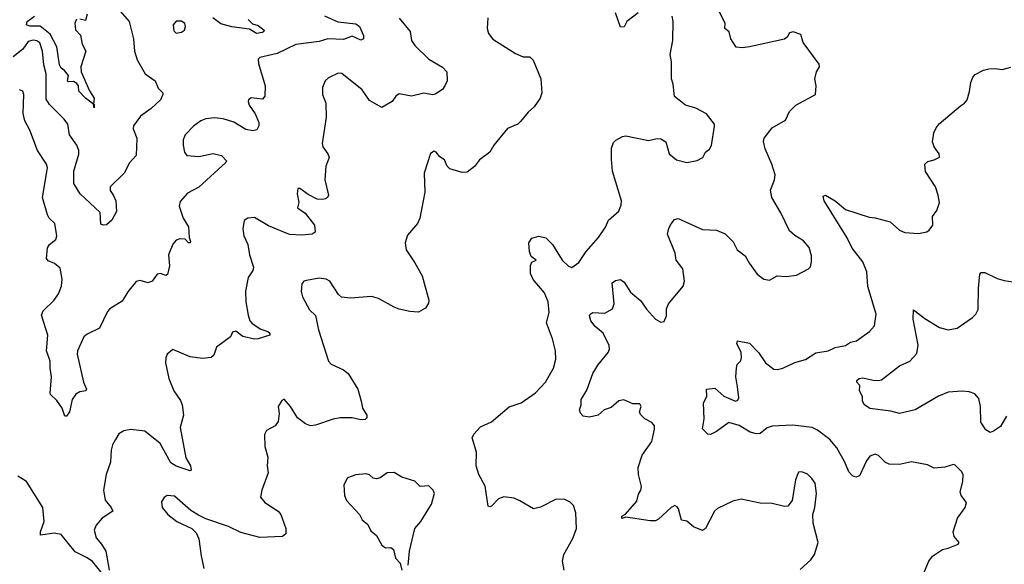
# Model space of a CAD drawing. Extents: x 2133461 to 2293071, y 753526 to 916327.
# Tile 423 of 459: x 2247897 to 2253547, y 892949 to 896075. Entities that reach past the tile are written whole.
import ezdxf

# ---------------------------------------------------------------- set-up
doc = ezdxf.new("R2010")
doc.units = 0

msp = doc.modelspace()

# ---------------------------------------------------------------- linework, layer by layer
at = {"layer": '0CON10XD'}
for points in [[(2252375, 892920), (2252435.7, 892974.3), (2252458, 893005), (2252478.8, 893075), (2252450, 893185), (2252448.6, 893235), (2252460, 893275), (2252468.6, 893355), (2252460.8, 893415), (2252442.7, 893442.7), (2252416.6, 893466.6), (2252385, 893480), (2252365, 893478.8), (2252348, 893435), (2252328.8, 893315), (2252305, 893282.5), (2252285, 893280.8), (2252215, 893298.9), (2252145, 893300.6), (2252036.8, 893323.2), (2251988.3, 893311.7), (2251900.2, 893269.8), (2251884, 893255), (2251832, 893155), (2251815, 893142.9), (2251763.3, 893165), (2251725, 893197.5), (2251695, 893202.5), (2251677.7, 893267.7), (2251670, 893280), (2251656.2, 893286.2), (2251635, 893276), (2251562.4, 893207.6), (2251545, 893199.4), (2251515, 893198.9), (2251375, 893220), (2251351.7, 893211.7), (2251352.5, 893225), (2251373.3, 893236.7), (2251437.9, 893312.1), (2251448.3, 893351.7), (2251461.4, 893375), (2251464.3, 893395), (2251446.7, 893465), (2251445.6, 893505), (2251468.2, 893575), (2251523.3, 893655), (2251540, 893725), (2251538.8, 893745), (2251524.1, 893764.1), (2251484.2, 893784.2), (2251459.3, 893809.3), (2251452.5, 893825), (2251462.5, 893855), (2251455, 893870), (2251415, 893870), (2251362.5, 893892.5), (2251335, 893888.1), (2251290.3, 893849.7), (2251251.2, 893835), (2251215.5, 893804.5), (2251165.8, 893794.2), (2251130.5, 893800.5), (2251115, 893817.5), (2251110, 893835), (2251118.8, 893865), (2251118.8, 893895), (2251151.1, 893948.9), (2251185.6, 894045), (2251215, 894092), (2251274.2, 894165), (2251280.8, 894185), (2251280, 894205), (2251245.4, 894275.4), (2251198.8, 894315), (2251175, 894346.7), (2251166.2, 894375), (2251171.2, 894385), (2251186.1, 894393.9), (2251255, 894390), (2251298, 894415), (2251307.1, 894445), (2251296.7, 894565), (2251315, 894578.8), (2251345, 894584), (2251365, 894568.8), (2251402, 894512), (2251461.3, 894461.3), (2251493.2, 894413.2), (2251545, 894356.7), (2251575, 894340), (2251595, 894342.5), (2251608.8, 894375), (2251608.8, 894415), (2251620, 894445), (2251703.3, 894545), (2251711.2, 894575), (2251701.5, 894645), (2251664.5, 894694.5), (2251657.5, 894735), (2251614.4, 894845), (2251621.7, 894878.3), (2251635, 894903.3), (2251655, 894927.5), (2251675, 894933.3), (2251815, 894871.4), (2251895, 894866.9), (2251945.5, 894845.5), (2251990.5, 894800.5), (2252014.1, 894754.1), (2252060.3, 894720.3), (2252083.8, 894675), (2252128, 894615), (2252166.1, 894586.1), (2252199.3, 894580.7), (2252244.1, 894605.9), (2252295, 894601.2), (2252355, 894608.8), (2252422.5, 894645), (2252433.6, 894656.4), (2252441.2, 894685), (2252440.7, 894720.7), (2252427.7, 894767.7), (2252395, 894806.7), (2252345, 894836.2), (2252313.2, 894863.2), (2252265, 894966.2), (2252213.6, 895053.6), (2252204.2, 895095.8), (2252227.5, 895155), (2252232.5, 895185), (2252212.5, 895245), (2252174.4, 895334.4), (2252164.2, 895375), (2252168.6, 895395), (2252215.4, 895454.6), (2252290.9, 895499.1), (2252315, 895547.5), (2252350, 895585), (2252463.6, 895646.4), (2252466.7, 895695), (2252458.8, 895735), (2252468.8, 895775), (2252486.2, 895805), (2252485, 895820), (2252393.3, 895945), (2252380, 895990), (2252335.9, 896005.9), (2252315, 895998.8), (2252300, 895975), (2252285, 895963.8), (2252085, 895920), (2252045, 895914.2), (2252007.7, 895917.7), (2251976.7, 895965), (2251968.8, 896005), (2251943.8, 896025), (2251944, 896055), (2251810, 896325)], [(2248459.8, 896139.8), (2248525.7, 896065), (2248550, 895965), (2248555.4, 895895), (2248571.2, 895845), (2248617.3, 895765), (2248674, 895725), (2248692.2, 895682.2), (2248718, 895655), (2248718.8, 895645), (2248704.1, 895615.9), (2248650.8, 895565), (2248589.4, 895520.6), (2248549.2, 895465), (2248548.8, 895448.8), (2248568.1, 895395), (2248566, 895295), (2248526.7, 895253.3), (2248496, 895195), (2248415.7, 895115), (2248415.7, 895095), (2248435.9, 895065.9), (2248447.9, 895035), (2248452, 894975), (2248425.6, 894925), (2248395, 894897.3), (2248375, 894895.6), (2248362.2, 894902.2), (2248358, 894968), (2248244.2, 895075), (2248207.9, 895135), (2248208.4, 895205), (2248236, 895304), (2248235.4, 895325), (2248224.7, 895354.7), (2248183.3, 895415), (2248172.2, 895475), (2248152.5, 895505), (2248125, 895530.9), (2248067.9, 895587.9), (2248048.2, 895618.2), (2248049.5, 895765), (2248036, 895815), (2248028.4, 895895), (2248011.9, 895941.9), (2247995, 895954.1), (2247975, 895958.1), (2247945, 895950), (2247915.4, 895905), (2247859.1, 895860.9)], [(2251445, 896113.8), (2251380, 896065), (2251365, 896033.3), (2251345, 896032.5), (2251316, 896115)], [(2249645, 896096.5), (2249722.9, 896062.9), (2249825, 896052), (2249846.7, 896035), (2249870.5, 895985), (2249870, 895965), (2249855, 895957.9), (2249805, 895980.6), (2249755, 895961.5), (2249665, 895966), (2249615, 895949.5), (2249481.9, 895931.9), (2249375, 895880.4), (2249275, 895858.8), (2249265, 895847.5), (2249266.7, 895823.3), (2249305.5, 895695), (2249304.1, 895635.9), (2249290.7, 895619.3), (2249224.2, 895625.8), (2249210, 895615), (2249208.8, 895605), (2249214, 895585), (2249248.8, 895535), (2249270, 895485), (2249270, 895465), (2249257.5, 895442.5), (2249235, 895437.5), (2249195, 895445.7), (2249125, 895487.5), (2249065, 895506.7), (2249015, 895512.2), (2248965, 895505.5), (2248935.6, 895494.4), (2248895, 895464), (2248845.5, 895414.5), (2248834.5, 895385.5), (2248834.5, 895354.5), (2248842, 895315), (2248855, 895296.2), (2248925, 895290.6), (2249007.3, 895307.3), (2249055.7, 895295.7), (2249083.3, 895265), (2249080, 895255), (2248925, 895114.4), (2248860, 895080), (2248817.7, 895032.3), (2248811.2, 895005), (2248834.2, 894935), (2248866.4, 894886.4), (2248870, 894825), (2248877.7, 894802.3), (2248875, 894794), (2248865, 894793.8), (2248845.9, 894815.9), (2248815, 894818), (2248795, 894810), (2248775, 894786.7), (2248751.4, 894725), (2248757.4, 894662.6), (2248745, 894612.5), (2248735, 894606.7), (2248705, 894618), (2248685.7, 894614.3), (2248657.5, 894575), (2248635, 894565.5), (2248587.9, 894577.9), (2248565, 894572.5), (2248517, 894513), (2248485, 894460), (2248415, 894415.6), (2248400.2, 894399.8), (2248355, 894304), (2248285, 894270.6), (2248265.4, 894254.6), (2248229.4, 894175), (2248226.9, 894155), (2248262.5, 893995), (2248280, 893955), (2248275.9, 893944.1), (2248241.5, 893938.5), (2248218.8, 893925), (2248198, 893895), (2248183.3, 893825), (2248165, 893800), (2248155, 893800), (2248140, 893845), (2248110.3, 893890.3), (2248074.2, 893924.2), (2248072.3, 893932.3), (2248078.9, 894025), (2248071.1, 894075), (2248072.2, 894115), (2248050.6, 894175), (2248058.9, 894265), (2248021.7, 894378.3), (2248030.8, 894405), (2248095, 894465.8), (2248119.2, 894500.8), (2248136.5, 894545), (2248141.5, 894585), (2248129.1, 894649.1), (2248095.7, 894675.7), (2248061.2, 894691.2), (2248051.2, 894705), (2248056, 894765), (2248068.8, 894785), (2248105, 894813.8), (2248110, 894835), (2248098, 894905), (2248066, 894935), (2248055.8, 894955), (2248026.9, 895055), (2248050.2, 895189.8), (2248055.5, 895225), (2248051.5, 895245), (2247999.1, 895325), (2247955, 895441.2), (2247926.7, 895495), (2247917.2, 895537.2), (2247920.5, 895645), (2247914, 895665), (2247895, 895672.9)], [(2248222.5, 896077.5), (2248212.5, 896055), (2248217.1, 896017.1), (2248245.6, 895985.6), (2248254.5, 895935), (2248275.7, 895895), (2248248.5, 895805), (2248249.7, 895775), (2248297.4, 895667.4), (2248323.3, 895625), (2248320, 895590), (2248325, 895590), (2248325, 895570), (2248320, 895590), (2248273.8, 895625), (2248236.2, 895665), (2248234, 895695), (2248225, 895709.2), (2248205, 895720.8), (2248175, 895717.5), (2248171.7, 895721.7), (2248176.7, 895755), (2248153.8, 895783.8), (2248135, 895796.2), (2248125, 895816.2), (2248109.8, 895919.8), (2248071.9, 895991.9), (2248015, 896037.7), (2247955, 896038.1), (2247935.6, 896045), (2247939.6, 896065), (2247982.3, 896095)], [(2248283.6, 896106.4), (2248275, 896070), (2248242.3, 896077.7)], [(2248795, 895996.7), (2248825, 896003.3), (2248843.3, 896015), (2248848.8, 896035), (2248843.6, 896053.6), (2248825, 896066), (2248795, 896066), (2248778, 896045), (2248780.5, 896010.5), (2248795, 895996.7)], [(2249207, 896077), (2249232.1, 896052.1), (2249265, 896041.8), (2249300, 896015), (2249296.7, 896005), (2249288, 896002), (2249255, 895995.9), (2249215, 896020), (2249115, 896034.1), (2249051.8, 896051.8), (2249005, 896085.4)], [(2250074.2, 896084.2), (2250136.9, 896006.9), (2250145.8, 895955), (2250165, 895927.5), (2250245, 895848.1), (2250323.4, 895803.4), (2250348.6, 895775), (2250348.8, 895725), (2250336, 895695), (2250323.3, 895675), (2250281.7, 895648.3), (2250265, 895643.8), (2250215, 895652.5), (2250145, 895635.8), (2250075, 895648.8), (2250055, 895636.7), (2250033.3, 895605), (2249975, 895571.2), (2249905, 895611.2), (2249862.2, 895672.2), (2249745, 895765.8), (2249725, 895767.5), (2249668.8, 895741.2), (2249648.8, 895725), (2249633.6, 895686.4), (2249633.6, 895646.4), (2249652.9, 895595), (2249655.7, 895515.7), (2249632.5, 895365), (2249635.8, 895345), (2249665.8, 895305), (2249672.5, 895285), (2249654.3, 895235), (2249648, 895155), (2249668.3, 895068.3)], [(2251021.1, 892915), (2251012, 892968), (2251020, 893005), (2251071.7, 893098.3), (2251091.4, 893155), (2251087.5, 893245), (2251075, 893286.7), (2251055.6, 893305.6), (2251025, 893322), (2250975, 893323.8), (2250885, 893277.5), (2250845, 893267.5), (2250766.7, 893313.3), (2250735, 893329.4), (2250675, 893337.1), (2250643.8, 893325), (2250605, 893284), (2250595, 893278.8), (2250585, 893282.5), (2250567.3, 893397.3), (2250530.9, 893465), (2250515.5, 893515), (2250517.5, 893592.5), (2250492.5, 893675), (2250503, 893697), (2250540.9, 893739.1), (2250605, 893767.1), (2250705.9, 893854.1), (2250775, 893876), (2250857, 893933), (2250914.5, 893995.5), (2250960.6, 894075), (2250973.6, 894126.4), (2250971.8, 894175), (2250955, 894243.3), (2250919.2, 894335), (2250934.2, 894395), (2250930, 894455), (2250908, 894508), (2250843.6, 894583.6), (2250828.3, 894618.3), (2250827.5, 894665), (2250836.2, 894683.8), (2250860, 894695), (2250832.5, 894715), (2250822, 894745), (2250818, 894795), (2250835, 894822), (2250875, 894832.5), (2250915, 894823.8), (2250953.8, 894785), (2251010, 894695), (2251045, 894660), (2251065, 894653.3), (2251105, 894681.2), (2251147.1, 894745), (2251217.5, 894825), (2251258, 894885), (2251276, 894925), (2251334.2, 894975.8), (2251347.9, 895012.1), (2251349.4, 895035), (2251298.1, 895205), (2251292.5, 895275), (2251292.5, 895337.5), (2251305, 895370), (2251317, 895383), (2251355, 895403.8), (2251375, 895408), (2251505, 895381.2), (2251555, 895393.3), (2251575, 895391.2), (2251605, 895373.8), (2251623.8, 895305), (2251665, 895270), (2251725, 895256.2), (2251785, 895267.5), (2251816.4, 895283.6), (2251832.5, 895315), (2251855, 895332.5), (2251867.3, 895352.7), (2251883.9, 895463.9), (2251883.3, 895475), (2251837.5, 895535), (2251777.3, 895567.3), (2251717.5, 895585), (2251654, 895635), (2251645.7, 895705), (2251636.1, 895736.1), (2251636.1, 895833.9), (2251629.2, 895875), (2251644.2, 895955), (2251645.9, 896064.1), (2251640, 896095)], [(2250583.6, 896086.4), (2250578.8, 896025), (2250586, 895995), (2250612.6, 895962.6), (2250741.3, 895881.3)], [(2250741.3, 895881.3), (2250785, 895862.5), (2250825, 895862.5), (2250842.5, 895842.5), (2250887.5, 895735), (2250892.9, 895655), (2250884.3, 895625), (2250848.6, 895575), (2250814, 895545), (2250769.7, 895490.3), (2250755, 895476), (2250695, 895451.2), (2250618, 895355), (2250595.5, 895314.5), (2250535, 895270.8), (2250506.9, 895233.1), (2250465, 895200), (2250435, 895198), (2250365, 895218.8), (2250348.8, 895235), (2250335, 895270), (2250307, 895287), (2250287.5, 895315), (2250275, 895320), (2250255, 895306.2), (2250218, 895195), (2250222, 895085), (2250192.9, 894935), (2250180, 894905), (2250121.7, 894838.3), (2250108.8, 894795), (2250114, 894755), (2250165, 894678.8), (2250207.1, 894605), (2250243.8, 894465), (2250241.7, 894448.3), (2250225, 894420), (2250185, 894396.7), (2250135, 894400), (2250075, 894414.2), (2250045, 894424.3), (2249955, 894474.3), (2249915, 894485.7), (2249795, 894476), (2249742.7, 894482.7), (2249727, 894497), (2249676.2, 894575), (2249655, 894586), (2249615, 894590.8), (2249541.7, 894578.3), (2249526.4, 894573.6), (2249515, 894560), (2249511.2, 894515), (2249520, 894485), (2249559.7, 894409.7), (2249595, 894377.5), (2249610.8, 894295), (2249669.2, 894115), (2249685, 894098.1), (2249755.4, 894065.4), (2249780.8, 894045), (2249836.2, 893955), (2249856.2, 893886.2), (2249863.3, 893845), (2249888, 893805), (2249889.2, 893790.8), (2249879.4, 893780.6), (2249855, 893779.4), (2249805, 893790.8), (2249735, 893789.2), (2249695, 893782.9), (2249595, 893748), (2249565, 893744), (2249537.5, 893755), (2249490.3, 893790.3), (2249451.2, 893855), (2249415, 893897.5), (2249400.7, 893889.3), (2249380, 893855), (2249386.7, 893815), (2249380.7, 893769.3), (2249362.5, 893745), (2249312.3, 893717.7), (2249301.2, 893695), (2249304, 893625), (2249321.4, 893565), (2249317.1, 893515), (2249322.9, 893475), (2249286, 893375), (2249278.8, 893335), (2249304, 893305), (2249379.2, 893255), (2249395, 893236), (2249424.2, 893155), (2249424, 893125), (2249405, 893109.2), (2249275, 893103.4), (2249165, 893132), (2249095, 893166.5), (2248965, 893210.6), (2248922.1, 893232.1), (2248878.9, 893258.9), (2248785, 893340.8), (2248742.5, 893345), (2248725, 893333.3), (2248711.2, 893308.8), (2248714, 893275), (2248746.2, 893235), (2248798.8, 893195), (2248885.5, 893155.5), (2248909.7, 893129.7), (2248925.7, 893095), (2248937.5, 892997.5), (2248954.2, 892925)], [(2253080, 892885), (2253112.8, 892967.2), (2253134.5, 892995.5), (2253192.5, 893035), (2253225, 893041.2), (2253282.5, 893065), (2253286.7, 893075), (2253259.3, 893109.3), (2253253.8, 893135), (2253278, 893215), (2253321.2, 893275), (2253328.8, 893305), (2253300, 893345), (2253294.2, 893365), (2253308.6, 893425), (2253310, 893465), (2253301.7, 893481.7), (2253265, 893518.8), (2253255, 893522), (2253205, 893507.5), (2253145, 893501.2), (2253105, 893521.2), (2253015, 893537.1), (2252945, 893521.9), (2252885, 893524.3), (2252865, 893533.8), (2252824.1, 893574.1), (2252805, 893581.2), (2252775, 893570), (2252755, 893543.3), (2252715, 893456.7), (2252695, 893449.2), (2252675, 893457.5), (2252655, 893480), (2252631.5, 893535), (2252585, 893617.1), (2252545, 893665.6), (2252475, 893720), (2252445, 893735.5), (2252332.6, 893747.4), (2252215, 893742.2), (2252185, 893733.1), (2252145, 893700.6), (2252125, 893697.5), (2252087.9, 893707.9), (2252026, 893746), (2251965, 893762.9), (2251895, 893712.5), (2251860, 893695), (2251845, 893696.2), (2251813.9, 893726.1), (2251824, 893785), (2251820, 893875), (2251840, 893915), (2251837.5, 893955), (2251885, 893960.9), (2251937.5, 893915), (2252005, 893885.8), (2252018.3, 893891.7), (2252024, 893905), (2252015, 893967.5), (2252006.5, 894025), (2252010.5, 894075), (2252014.6, 894095.4), (2252032, 894115), (2252039.4, 894135), (2252037.2, 894167.2), (2252012.5, 894215), (2252015, 894232.5), (2252085, 894218), (2252135.7, 894165), (2252176, 894105), (2252225, 894068.6), (2252245, 894066.5), (2252275, 894074.5), (2252345, 894108.5), (2252405, 894124.3), (2252465, 894162.5), (2252535, 894174.4), (2252576.6, 894193.4), (2252635, 894205.7), (2252665, 894224), (2252697.7, 894232.3), (2252773.3, 894285), (2252802.3, 894317.7), (2252811.4, 894385), (2252764, 894544), (2252757.8, 894627.8), (2252734.5, 894685), (2252674.1, 894764.1), (2252644, 894824), (2252513.8, 895035), (2252507.5, 895062.5), (2252521.2, 895068.8), (2252576.2, 895035), (2252635, 894986.2), (2252770.9, 894940.9), (2252805, 894938.6), (2252892.5, 894915), (2252945, 894868), (2252975, 894852.9), (2253055, 894848.8), (2253102.3, 894857.7), (2253115, 894866.7), (2253136.2, 894895), (2253134.2, 894945), (2253159.5, 894980.5), (2253174, 895025), (2253167.9, 895067.9), (2253151.9, 895115), (2253095, 895203.3), (2253090, 895245), (2253108.3, 895261.7), (2253145, 895270), (2253173.9, 895286.1), (2253173.8, 895305), (2253144.2, 895345), (2253134.3, 895374.3), (2253142, 895425), (2253155.6, 895454.4), (2253173.6, 895476.4), (2253295, 895580), (2253318, 895595), (2253332.9, 895615), (2253347.6, 895662.4), (2253354.6, 895715.4), (2253365.4, 895744.6), (2253380.2, 895759.8), (2253427.5, 895785), (2253457.3, 895792.7), (2253495, 895795.8), (2253535, 895789.2), (2253585, 895802)], [(2249668.3, 895068.3), (2249663.3, 895055), (2249652.3, 895047.7), (2249635, 895042.5), (2249604.4, 895044.4), (2249551.7, 895071.7), (2249505, 895106.7), (2249493, 895107), (2249488.8, 895075), (2249498, 895025), (2249490, 894995), (2249535.4, 894965.4), (2249588.8, 894895), (2249592.5, 894855), (2249575.8, 894844.2), (2249515, 894838.1), (2249445, 894841.5), (2249325, 894891.4), (2249245, 894938.8), (2249205, 894936.2), (2249185, 894922.5), (2249176.7, 894875), (2249183.3, 894835), (2249206.7, 894785), (2249216.2, 894725), (2249238.8, 894655), (2249233.8, 894635), (2249208, 894595), (2249193.4, 894516.6), (2249194.5, 894455), (2249208.3, 894378.3), (2249217.6, 894347.6), (2249230.9, 894330.9), (2249279.7, 894299.7), (2249320, 894285), (2249332.5, 894275), (2249332.5, 894265), (2249265, 894242.9), (2249245, 894241.9), (2249177, 894257), (2249137.1, 894287.1), (2249118.3, 894281.7), (2249106.7, 894255), (2249026.2, 894195), (2249010.7, 894149.3), (2248995, 894136.7), (2248945, 894130), (2248875, 894139.4), (2248775, 894182.5), (2248743.8, 894156.2), (2248736.1, 894133.9), (2248733.8, 894105), (2248752.5, 894015), (2248782, 893945), (2248819.7, 893889.7), (2248829.4, 893865), (2248836.7, 893805), (2248818, 893735), (2248850.9, 893560.9), (2248876.7, 893515), (2248880, 893490), (2248875, 893486.2), (2248795, 893513.1), (2248765, 893531.5), (2248702.3, 893642.3), (2248615, 893712.9), (2248535, 893723.3), (2248495, 893715.8), (2248465, 893698.8), (2248446, 893665), (2248429.2, 893635), (2248421.9, 893605), (2248418.1, 893535), (2248393.3, 893465), (2248377.1, 893375), (2248386.9, 893316.9), (2248422.5, 893275), (2248431.2, 893255), (2248370, 893215), (2248335.6, 893174.4), (2248324.4, 893145), (2248335, 893101.2), (2248367.1, 893065), (2248390.8, 893025), (2248410, 892915)], [(2253559.7, 893800.3), (2253525, 893741.2), (2253485, 893713.3), (2253465, 893706.7), (2253440.3, 893720.3), (2253411.2, 893765), (2253410, 893855), (2253401.2, 893901.2), (2253377.5, 893927.5), (2253345, 893938.9), (2253305, 893943.5), (2253225, 893937.3), (2253168.6, 893915), (2253035, 893835.6), (2252945, 893815.7), (2252895, 893828.2), (2252775, 893843.8), (2252744, 893864), (2252733.8, 893885), (2252732.3, 893912.3), (2252716.2, 893945), (2252718, 893975), (2252700, 893995), (2252700, 894005), (2252713.8, 894016.2), (2252735, 894020), (2252795, 894005.8), (2252825, 894003.8), (2252841.2, 894008.8), (2252945, 894087.8), (2253005, 894114.3), (2253045, 894158.8), (2253053.2, 894206.8), (2253024.4, 894355.6), (2253025, 894410), (2253090.2, 894360.2), (2253175, 894309.2), (2253225, 894294.2), (2253275.9, 894304.1), (2253363.3, 894365), (2253384.1, 894385.9), (2253397.3, 894412.7), (2253399.4, 894535), (2253406, 894614), (2253413.3, 894625), (2253435, 894624.2), (2253505, 894589.2), (2253545, 894577.5), (2253595, 894570)], [(2248363.8, 892905), (2248315, 892965.7), (2248285, 892987.5), (2248215, 893021.4), (2248135, 893120), (2248095, 893128.9), (2248016.4, 893116.4), (2248015.8, 893135), (2248037.8, 893195), (2248030, 893275), (2247935.7, 893425), (2247886.1, 893456.1)], [(2250126.4, 892943.6), (2250133.3, 893025), (2250164, 893155), (2250198.8, 893195), (2250260, 893295), (2250276.2, 893355), (2250268.8, 893375), (2250245, 893400), (2250195, 893396.2), (2250165, 893426.7), (2250089.7, 893449.7), (2250045, 893476), (2250005.9, 893474.1), (2249965, 893446.2), (2249945, 893440), (2249925, 893443.8), (2249905, 893462), (2249885, 893468.1), (2249825, 893463.8), (2249777.5, 893445), (2249756.7, 893405), (2249761.2, 893345), (2249771.2, 893315), (2249845.8, 893235.8), (2249862.5, 893205), (2249895, 893177.5), (2249911.2, 893141.2), (2249944.1, 893114.1), (2249975, 893058.8), (2249995, 893044), (2250026.4, 893046.4), (2250042.5, 893035), (2250052.5, 892985), (2250080, 892955), (2250090, 892915)]]:
    msp.add_lwpolyline(points, dxfattribs=at)

doc.saveas('drawing.dxf')
